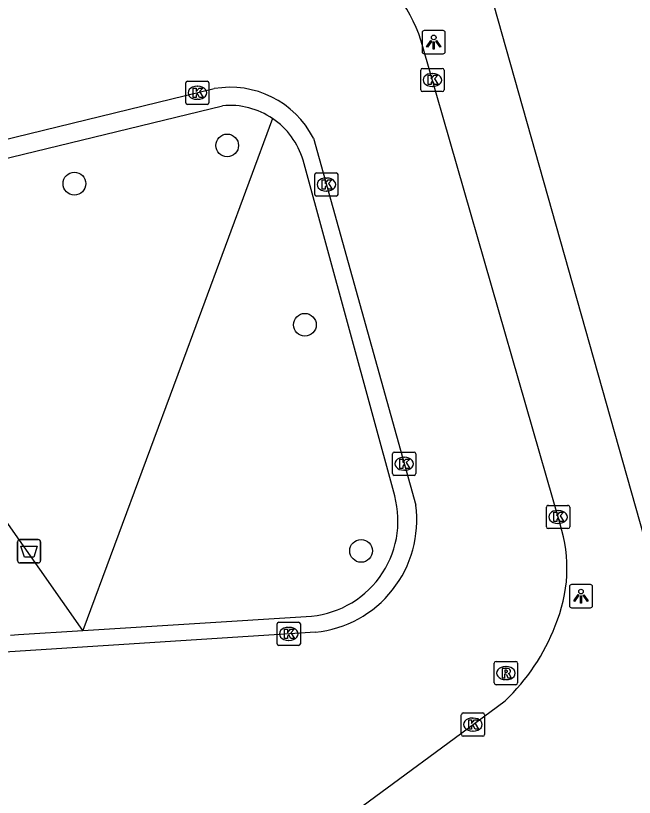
# Model space of a CAD drawing. Extents: x 159053 to 160041, y 380450 to 381422.
# Drawn here: x 159773.49 to 159800.13, y 381264.68 to 381298.32 of the extents above; entities that cross this region are included whole.
import ezdxf

# ---------------------------------------------------------------- set-up
doc = ezdxf.new("R2010")
doc.units = 0
for name, color, linetype in [('IMGEO_Afvalbak', 7, 'Continuous'), ('IMGEO_Boom', 7, 'Continuous'), ('IMGEO_Groenvoorziening', 7, 'Continuous'), ('IMGEO_Kolk', 7, 'Continuous'), ('IMGEO_Lichtpunt', 7, 'Continuous'), ('IMGEO_Rijbaan_lokaal_open', 7, 'Continuous'), ('IMGEO_Rioolput', 7, 'Continuous'), ('IMGEO_Voetpad_open', 7, 'Continuous')]:
    doc.layers.add(name, color=color, linetype=linetype)

msp = doc.modelspace()

# ---------------------------------------------------------------- linework, layer by layer
at = {"layer": 'IMGEO_Afvalbak'}
for p, q in [((159773.576, 381274.868), (159773.576, 381275.668)), ((159773.576, 381275.668), (159773.576, 381274.868)), ((159773.676, 381275.768), (159774.466, 381275.768)), ((159774.466, 381275.768), (159773.676, 381275.768)), ((159774.566, 381275.668), (159774.566, 381274.868)), ((159774.566, 381274.868), (159774.566, 381275.668)), ((159774.466, 381274.768), (159773.676, 381274.768)), ((159773.676, 381274.768), (159774.466, 381274.768))]:
    msp.add_line(p, q, dxfattribs=at)
msp.add_lwpolyline([(159773.719, 381275.482), (159774.423, 381275.482), (159774.274, 381275.012), (159773.868, 381275.012), (159773.719, 381275.482)], dxfattribs=at)
for centre, start, end in [((159773.676, 381275.668), 90, 180), ((159773.676, 381275.668), 90, 180), ((159774.466, 381275.668), 0, 90), ((159774.466, 381275.668), 360, 90), ((159773.676, 381274.868), 180, 270), ((159773.676, 381274.868), 180, 270), ((159774.466, 381274.868), 270, 0), ((159774.466, 381274.868), 270, 0)]:
    msp.add_arc(centre, 0.1, start, end, dxfattribs=at)
at = {"layer": 'IMGEO_Boom'}
for centre in [(159782.598, 381292.735), (159776.018, 381291.09), (159785.942, 381285.015), (159788.362, 381275.284)]:
    msp.add_circle(centre, 0.489, dxfattribs=at)
at = {"layer": 'IMGEO_Groenvoorziening'}
msp.add_lwpolyline([(159784.553, 381293.891), (159780.468, 381282.872), (159776.382, 381271.854)], dxfattribs=at)
at = {"layer": 'IMGEO_Kolk'}
for p, q in [((159791.006, 381296.052), (159791.858, 381296.052)), ((159790.931, 381295.126), (159790.931, 381295.978)), ((159791.419, 381295.832), (159791.444, 381295.832)), ((159791.932, 381295.978), (159791.932, 381295.126)), ((159780.812, 381294.574), (159780.812, 381295.426)), ((159780.887, 381295.5), (159781.739, 381295.5)), ((159781.813, 381295.426), (159781.813, 381294.574)), ((159781.3, 381295.28), (159781.325, 381295.28)), ((159791.858, 381295.052), (159791.006, 381295.052)), ((159791.442, 381295.272), (159791.417, 381295.272)), ((159781.323, 381294.72), (159781.298, 381294.72)), ((159781.739, 381294.5), (159780.887, 381294.5)), ((159786.367, 381290.625), (159786.367, 381291.477)), ((159786.442, 381291.551), (159787.294, 381291.551)), ((159787.368, 381291.477), (159787.368, 381290.625)), ((159786.855, 381291.331), (159786.88, 381291.331)), ((159786.878, 381290.771), (159786.853, 381290.771)), ((159787.294, 381290.551), (159786.442, 381290.551)), ((159789.716, 381278.609), (159789.716, 381279.461)), ((159789.791, 381279.535), (159790.643, 381279.535)), ((159790.204, 381279.315), (159790.229, 381279.315)), ((159790.717, 381279.461), (159790.717, 381278.609)), ((159790.227, 381278.755), (159790.202, 381278.755)), ((159790.643, 381278.535), (159789.791, 381278.535)), ((159796.417, 381277.244), (159797.269, 381277.244)), ((159796.342, 381276.318), (159796.342, 381277.17)), ((159796.83, 381277.024), (159796.855, 381277.024)), ((159797.343, 381277.17), (159797.343, 381276.318)), ((159797.269, 381276.244), (159796.417, 381276.244)), ((159796.853, 381276.464), (159796.828, 381276.464)), ((159784.822, 381272.212), (159785.674, 381272.212)), ((159784.747, 381271.286), (159784.747, 381272.138)), ((159785.235, 381271.992), (159785.26, 381271.992)), ((159785.748, 381272.138), (159785.748, 381271.286)), ((159785.674, 381271.212), (159784.822, 381271.212)), ((159785.258, 381271.432), (159785.233, 381271.432)), ((159792.678, 381267.381), (159792.678, 381268.233)), ((159792.753, 381268.307), (159793.605, 381268.307)), ((159793.679, 381268.233), (159793.679, 381267.381)), ((159793.166, 381268.087), (159793.191, 381268.087)), ((159793.189, 381267.527), (159793.164, 381267.527)), ((159793.605, 381267.307), (159792.753, 381267.307))]:
    msp.add_line(p, q, dxfattribs=at)
for points in [[(159791.006, 381296.052), (159791.858, 381296.052)], [(159790.931, 381295.126), (159790.931, 381295.978)], [(159791.252, 381295.752), (159791.375, 381295.752), (159791.375, 381295.601), (159791.505, 381295.752), (159791.669, 381295.752), (159791.523, 381295.601), (159791.676, 381295.352), (159791.524, 381295.352), (159791.439, 381295.516), (159791.375, 381295.449), (159791.375, 381295.352), (159791.252, 381295.352), (159791.252, 381295.752)], [(159791.932, 381295.978), (159791.932, 381295.126)], [(159780.812, 381294.574), (159780.812, 381295.426)], [(159780.887, 381295.5), (159781.739, 381295.5)], [(159781.813, 381295.426), (159781.813, 381294.574)], [(159781.133, 381295.2), (159781.256, 381295.2), (159781.256, 381295.049), (159781.386, 381295.2), (159781.55, 381295.2), (159781.404, 381295.049), (159781.557, 381294.8), (159781.405, 381294.8), (159781.32, 381294.964), (159781.256, 381294.897), (159781.256, 381294.8), (159781.133, 381294.8), (159781.133, 381295.2)], [(159791.858, 381295.052), (159791.006, 381295.052)], [(159781.739, 381294.5), (159780.887, 381294.5)], [(159786.367, 381290.625), (159786.367, 381291.477)], [(159786.442, 381291.551), (159787.294, 381291.551)], [(159787.368, 381291.477), (159787.368, 381290.625)], [(159786.688, 381291.251), (159786.811, 381291.251), (159786.811, 381291.1), (159786.941, 381291.251), (159787.105, 381291.251), (159786.959, 381291.1), (159787.112, 381290.851), (159786.96, 381290.851), (159786.875, 381291.015), (159786.811, 381290.948), (159786.811, 381290.851), (159786.688, 381290.851), (159786.688, 381291.251)], [(159787.294, 381290.551), (159786.442, 381290.551)], [(159789.716, 381278.609), (159789.716, 381279.461)], [(159789.791, 381279.535), (159790.643, 381279.535)], [(159790.037, 381279.235), (159790.16, 381279.235), (159790.16, 381279.084), (159790.29, 381279.235), (159790.454, 381279.235), (159790.308, 381279.084), (159790.461, 381278.835), (159790.309, 381278.835), (159790.224, 381278.999), (159790.16, 381278.932), (159790.16, 381278.835), (159790.037, 381278.835), (159790.037, 381279.235)], [(159790.717, 381279.461), (159790.717, 381278.609)], [(159790.643, 381278.535), (159789.791, 381278.535)], [(159796.417, 381277.244), (159797.269, 381277.244)], [(159796.342, 381276.318), (159796.342, 381277.17)], [(159796.663, 381276.944), (159796.786, 381276.944), (159796.786, 381276.793), (159796.916, 381276.944), (159797.08, 381276.944), (159796.934, 381276.793), (159797.087, 381276.544), (159796.935, 381276.544), (159796.85, 381276.708), (159796.786, 381276.641), (159796.786, 381276.544), (159796.663, 381276.544), (159796.663, 381276.944)], [(159797.343, 381277.17), (159797.343, 381276.318)], [(159797.269, 381276.244), (159796.417, 381276.244)], [(159784.822, 381272.212), (159785.674, 381272.212)], [(159784.747, 381271.286), (159784.747, 381272.138)], [(159785.068, 381271.912), (159785.191, 381271.912), (159785.191, 381271.761), (159785.321, 381271.912), (159785.485, 381271.912), (159785.339, 381271.761), (159785.492, 381271.512), (159785.34, 381271.512), (159785.255, 381271.676), (159785.191, 381271.609), (159785.191, 381271.512), (159785.068, 381271.512), (159785.068, 381271.912)], [(159785.748, 381272.138), (159785.748, 381271.286)], [(159785.674, 381271.212), (159784.822, 381271.212)], [(159792.678, 381267.381), (159792.678, 381268.233)], [(159792.753, 381268.307), (159793.605, 381268.307)], [(159793.679, 381268.233), (159793.679, 381267.381)], [(159792.999, 381268.007), (159793.122, 381268.007), (159793.122, 381267.856), (159793.252, 381268.007), (159793.416, 381268.007), (159793.27, 381267.856), (159793.423, 381267.607), (159793.271, 381267.607), (159793.186, 381267.771), (159793.122, 381267.704), (159793.122, 381267.607), (159792.999, 381267.607), (159792.999, 381268.007)], [(159793.605, 381267.307), (159792.753, 381267.307)]]:
    msp.add_lwpolyline(points, dxfattribs=at)
for centre, start, end in [((159791.008, 381295.976), 91.552, 178.448), ((159791.008, 381295.976), 91.552, 178.448), ((159791.856, 381295.976), 1.552, 88.448), ((159791.856, 381295.976), 1.552, 88.448), ((159780.889, 381295.424), 91.552, 178.448), ((159780.889, 381295.424), 91.552, 178.448), ((159781.737, 381295.424), 1.552, 88.448), ((159781.737, 381295.424), 1.552, 88.448), ((159791.008, 381295.128), 181.552, 268.448), ((159791.008, 381295.128), 181.552, 268.448), ((159791.856, 381295.128), 271.552, 358.448), ((159791.856, 381295.128), 271.552, 358.448), ((159780.889, 381294.576), 181.552, 268.448), ((159780.889, 381294.576), 181.552, 268.448), ((159781.737, 381294.576), 271.552, 358.448), ((159781.737, 381294.576), 271.552, 358.448), ((159786.444, 381291.475), 91.552, 178.448), ((159786.444, 381291.475), 91.552, 178.448), ((159787.292, 381291.475), 1.552, 88.448), ((159787.292, 381291.475), 1.552, 88.448), ((159786.444, 381290.627), 181.552, 268.448), ((159786.444, 381290.627), 181.552, 268.448), ((159787.292, 381290.627), 271.552, 358.448), ((159787.292, 381290.627), 271.552, 358.448), ((159789.793, 381279.459), 91.552, 178.448), ((159789.793, 381279.459), 91.552, 178.448), ((159790.641, 381279.459), 1.552, 88.448), ((159790.641, 381279.459), 1.552, 88.448), ((159789.793, 381278.611), 181.552, 268.448), ((159789.793, 381278.611), 181.552, 268.448), ((159790.641, 381278.611), 271.552, 358.448), ((159790.641, 381278.611), 271.552, 358.448), ((159796.419, 381277.168), 91.552, 178.448), ((159796.419, 381277.168), 91.552, 178.448), ((159797.267, 381277.168), 1.552, 88.448), ((159797.267, 381277.168), 1.552, 88.448), ((159796.419, 381276.32), 181.552, 268.448), ((159796.419, 381276.32), 181.552, 268.448), ((159797.267, 381276.32), 271.552, 358.448), ((159797.267, 381276.32), 271.552, 358.448), ((159784.824, 381272.136), 91.552, 178.448), ((159784.824, 381272.136), 91.552, 178.448), ((159785.672, 381272.136), 1.552, 88.448), ((159785.672, 381272.136), 1.552, 88.448), ((159784.824, 381271.288), 181.552, 268.448), ((159784.824, 381271.288), 181.552, 268.448), ((159785.672, 381271.288), 271.552, 358.448), ((159785.672, 381271.288), 271.552, 358.448), ((159792.755, 381268.231), 91.552, 178.448), ((159792.755, 381268.231), 91.552, 178.448), ((159793.603, 381268.231), 1.552, 88.448), ((159793.603, 381268.231), 1.552, 88.448), ((159792.755, 381267.383), 181.552, 268.448), ((159792.755, 381267.383), 181.552, 268.448), ((159793.603, 381267.383), 271.552, 358.448), ((159793.603, 381267.383), 271.552, 358.448)]:
    msp.add_arc(centre, 0.0765, start, end, dxfattribs=at)
for centre, major_axis, ratio, start_param, end_param in [((159791.418, 381295.552), (-0.387, 0.002), 0.722429, 4.712389, 7.853982), ((159791.443, 381295.552), (-0.39, 0.002), 0.717154, 1.570796, 4.712389), ((159781.299, 381295), (-0.387, 0.002), 0.722429, 4.712389, 7.853982), ((159781.324, 381295), (-0.39, 0.002), 0.717154, 1.570796, 4.712389), ((159786.854, 381291.051), (-0.387, 0.002), 0.722429, 4.712389, 7.853982), ((159786.879, 381291.051), (-0.39, 0.002), 0.717154, 1.570796, 4.712389), ((159790.203, 381279.035), (-0.387, 0.002), 0.722429, 4.712389, 7.853982), ((159790.228, 381279.035), (-0.39, 0.002), 0.717154, 1.570796, 4.712389), ((159796.829, 381276.744), (-0.387, 0.002), 0.722429, 4.712389, 7.853982), ((159796.854, 381276.744), (-0.39, 0.002), 0.717154, 1.570796, 4.712389), ((159785.234, 381271.712), (-0.387, 0.002), 0.722429, 4.712389, 7.853982), ((159785.259, 381271.712), (-0.39, 0.002), 0.717154, 1.570796, 4.712389), ((159793.165, 381267.807), (-0.387, 0.002), 0.722429, 4.712389, 7.853982), ((159793.19, 381267.807), (-0.39, 0.002), 0.717154, 1.570796, 4.712389)]:
    msp.add_ellipse(centre, major_axis=major_axis, ratio=ratio, start_param=start_param, end_param=end_param, dxfattribs=at)
at = {"layer": 'IMGEO_Lichtpunt'}
for p, q in [((159790.991, 381297.584), (159790.991, 381296.777)), ((159790.991, 381297.584), (159790.991, 381296.777)), ((159791.893, 381297.679), (159791.085, 381297.679)), ((159791.893, 381297.679), (159791.085, 381297.679)), ((159791.987, 381296.777), (159791.987, 381297.584)), ((159791.987, 381296.777), (159791.987, 381297.584)), ((159791.085, 381296.683), (159791.893, 381296.683)), ((159791.085, 381296.683), (159791.893, 381296.683)), ((159797.331, 381273.736), (159797.331, 381272.929)), ((159797.331, 381273.736), (159797.331, 381272.929)), ((159798.233, 381273.831), (159797.425, 381273.831)), ((159798.233, 381273.831), (159797.425, 381273.831)), ((159798.327, 381272.929), (159798.327, 381273.736)), ((159798.327, 381272.929), (159798.327, 381273.736)), ((159797.425, 381272.835), (159798.233, 381272.835)), ((159797.425, 381272.835), (159798.233, 381272.835))]:
    msp.add_line(p, q, dxfattribs=at)
for points in [[(159791.365, 381297.248), (159791.404, 381297.22), (159791.216, 381296.958), (159791.178, 381296.985), (159791.365, 381297.248)], [(159791.467, 381297.2), (159791.514, 381297.2), (159791.514, 381296.878), (159791.467, 381296.878), (159791.467, 381297.2)], [(159791.577, 381297.22), (159791.615, 381297.247), (159791.802, 381296.985), (159791.763, 381296.957), (159791.577, 381297.22)], [(159797.705, 381273.4), (159797.744, 381273.372), (159797.556, 381273.11), (159797.518, 381273.137), (159797.705, 381273.4)], [(159797.807, 381273.352), (159797.854, 381273.352), (159797.854, 381273.03), (159797.807, 381273.03), (159797.807, 381273.352)], [(159797.917, 381273.372), (159797.955, 381273.399), (159798.142, 381273.137), (159798.103, 381273.109), (159797.917, 381273.372)]]:
    msp.add_lwpolyline(points, dxfattribs=at)
for centre in [(159791.49, 381297.382), (159797.83, 381273.534)]:
    msp.add_circle(centre, 0.0994, dxfattribs=at)
for centre, start, end in [((159791.085, 381297.584), 90, 180), ((159791.085, 381297.584), 90, 180), ((159791.893, 381297.584), 0, 90), ((159791.893, 381297.584), 0, 90), ((159791.085, 381296.777), 180, 270), ((159791.085, 381296.777), 180, 270), ((159791.893, 381296.777), 270, 0), ((159791.893, 381296.777), 270, 360), ((159797.425, 381273.736), 90, 180), ((159797.425, 381273.736), 90, 180), ((159798.233, 381273.736), 0, 90), ((159798.233, 381273.736), 0, 90), ((159797.425, 381272.929), 180, 270), ((159797.425, 381272.929), 180, 270), ((159798.233, 381272.929), 270, 0), ((159798.233, 381272.929), 270, 360)]:
    msp.add_arc(centre, 0.0946, start, end, dxfattribs=at)
at = {"layer": 'IMGEO_Rijbaan_lokaal_open'}
for points in [[(159796.93, 381276.438), (159791.022, 381296.974)], [(159759.98, 381289.803), (159782.038, 381295.178)], [(159786.311, 381293.053), (159790.716, 381277.249)], [(159786.404, 381271.785), (159756.507, 381269.861)], [(159783.607, 381260.751), (159789.486, 381265.086), (159792.372, 381267.214), (159794.561, 381268.828)]]:
    msp.add_lwpolyline(points, dxfattribs=at)
for centre, radius, start, end in [((159785.349, 381295.496), 5.863, 14.607, 106.5909), ((159782.725, 381291.202), 4.035, 27.3082, 99.8087), ((159785.909, 381276.609), 4.849, 275.8558, 7.5856), ((159790.971, 381274.535), 6.256, 336.6941, 17.709), ((159788.535, 381275.181), 8.756, 313.4899, 339.1218)]:
    msp.add_arc(centre, radius, start, end, dxfattribs=at)
at = {"layer": 'IMGEO_Rioolput'}
for p, q in [((159794.172, 381270.524), (159795.024, 381270.524)), ((159794.097, 381269.598), (159794.097, 381270.45)), ((159794.585, 381270.304), (159794.61, 381270.304)), ((159795.098, 381270.45), (159795.098, 381269.598)), ((159795.024, 381269.524), (159794.172, 381269.524)), ((159794.608, 381269.744), (159794.583, 381269.744))]:
    msp.add_line(p, q, dxfattribs=at)
for points in [[(159794.172, 381270.524), (159795.024, 381270.524)], [(159794.097, 381269.598), (159794.097, 381270.45)], [(159794.686, 381270.222), (159794.434, 381270.224), (159794.434, 381269.824)], [(159794.612, 381270.143), (159794.558, 381270.143), (159794.558, 381270.062)], [(159795.098, 381270.45), (159795.098, 381269.598)], [(159794.434, 381269.824), (159794.558, 381269.824), (159794.558, 381269.986), (159794.569, 381269.986)], [(159794.558, 381270.062), (159794.61, 381270.062)], [(159794.616, 381269.957), (159794.687, 381269.824), (159794.827, 381269.824), (159794.762, 381269.95)], [(159795.024, 381269.524), (159794.172, 381269.524)]]:
    msp.add_lwpolyline(points, dxfattribs=at)
for centre, radius, start, end in [((159794.174, 381270.448), 0.0765, 91.552, 178.448), ((159794.174, 381270.448), 0.0765, 91.552, 178.448), ((159795.022, 381270.448), 0.0765, 1.552, 88.448), ((159795.022, 381270.448), 0.0765, 1.552, 88.448), ((159794.618, 381270.047), 0.0964, 77.0061, 93.1865), ((159794.632, 381270.104), 0.0378, 276.6634, 79.6772), ((159794.685, 381270.112), 0.109, 350.3612, 89.416), ((159794.568, 381269.933), 0.0533, 26.0293, 88.6989), ((159794.594, 381270.251), 0.19, 274.7715, 282.9687), ((159794.683, 381270.112), 0.112, 277.5842, 350.9817), ((159794.667, 381269.897), 0.108, 29.5134, 73.7905), ((159794.174, 381269.6), 0.0765, 181.552, 268.448), ((159794.174, 381269.6), 0.0765, 181.552, 268.448), ((159795.022, 381269.6), 0.0765, 271.552, 358.448), ((159795.022, 381269.6), 0.0765, 271.552, 358.448)]:
    msp.add_arc(centre, radius, start, end, dxfattribs=at)
for centre, major_axis, ratio, start_param, end_param in [((159794.584, 381270.024), (-0.387, 0.002), 0.722429, 4.712389, 7.853982), ((159794.609, 381270.024), (-0.39, 0.002), 0.717154, 1.570796, 4.712389)]:
    msp.add_ellipse(centre, major_axis=major_axis, ratio=ratio, start_param=start_param, end_param=end_param, dxfattribs=at)
at = {"layer": 'IMGEO_Voetpad_open'}
for points in [[(159792.775, 381310.875), (159791.465, 381308.408), (159792.98, 381302.636), (159803.224, 381266.41), (159803.729, 381264.058), (159804.394, 381260.964), (159795.723, 381259.112)], [(159763.716, 381289.905), (159782.402, 381294.445)], [(159789.81, 381277.656), (159785.864, 381292.097)], [(159776.382, 381271.854), (159763.716, 381289.905)], [(159776.382, 381271.854), (159786, 381272.459)], [(159773.271, 381271.657), (159773.614, 381271.679), (159776.382, 381271.854)]]:
    msp.add_lwpolyline(points, dxfattribs=at)
for centre, radius, start, end in [((159782.705, 381291.17), 3.289, 55.8216, 95.2926), ((159782.702, 381291.162), 3.297, 16.467, 55.8494), ((159785.826, 381276.581), 4.126, 272.4134, 15.0952)]:
    msp.add_arc(centre, radius, start, end, dxfattribs=at)

doc.saveas('drawing.dxf')
